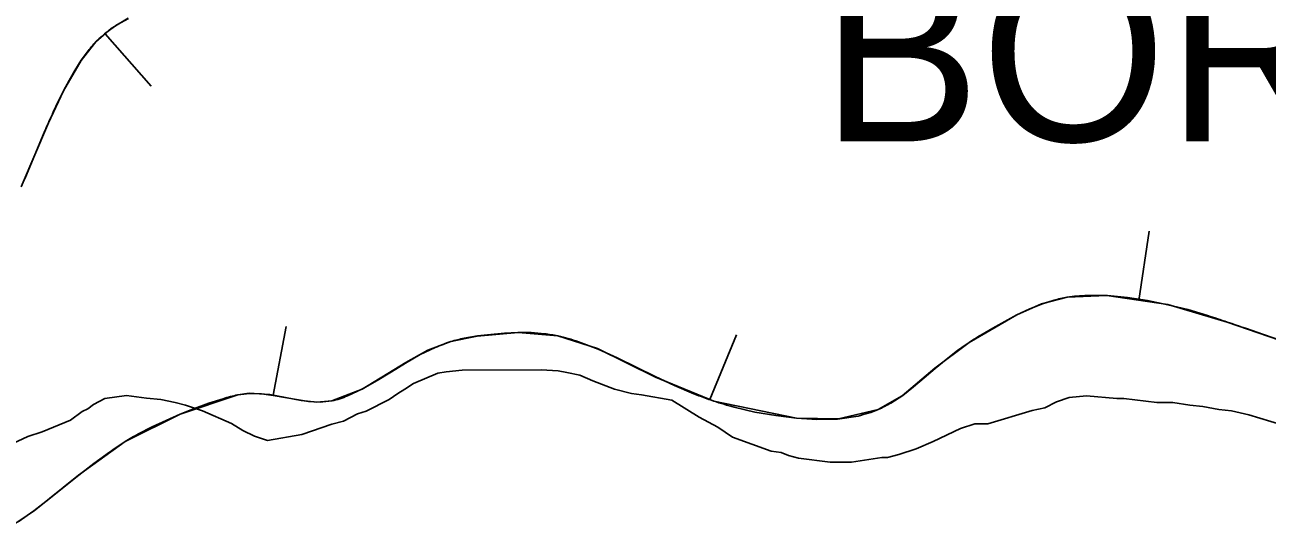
# Model space of a CAD drawing. Extents: x 3146026 to 3183936, y 897894 to 923344.
# Drawn here: x 3179227.9 to 3179672.4, y 912089.2 to 912270.9 of the extents above; entities that cross this region are included whole.
import ezdxf

# ---------------------------------------------------------------- set-up
doc = ezdxf.new("R2010")
doc.units = 0
for name, color, linetype in [('V-BORW-IDEN', 7, 'Continuous'), ('V-BORW-LINE', 7, 'Continuous'), ('V-SITE-VEGE', 7, 'Continuous')]:
    doc.layers.add(name, color=color, linetype=linetype)

msp = doc.modelspace()

# ---------------------------------------------------------------- linework, layer by layer
at = {"layer": 'V-BORW-LINE'}
for p, q in [((3179265.02, 912273.18), (3179260.86, 912270.86)), ((3179260.86, 912270.86), (3179256.96, 912268.06)), ((3179256.69, 912267.74), (3179273.12, 912248.89)), ((3179250.59, 912261.62), (3179248.06, 912258.2)), ((3179248.06, 912258.2), (3179245.87, 912254.61)), ((3179243.75, 912250.97), (3179241.8, 912247.24)), ((3179245.87, 912254.61), (3179243.75, 912250.97)), ((3179241.8, 912247.24), (3179239.9, 912243.49)), ((3179239.9, 912243.49), (3179238.1, 912239.68)), ((3179235.11, 912232.99), (3179233.89, 912230.13)), ((3179233.89, 912230.13), (3179232.71, 912227.25)), ((3179231.54, 912224.36), (3179230.37, 912221.47)), ((3179232.71, 912227.25), (3179231.54, 912224.36)), ((3179230.37, 912221.47), (3179229.19, 912218.59)), ((3179229.19, 912218.59), (3179227.94, 912215.73)), ((3179626.51, 912172.25), (3179630.14, 912196.98)), ((3179587.19, 912169.05), (3179591.59, 912170.92)), ((3179591.59, 912170.92), (3179596.14, 912172.32)), ((3179607.99, 912174.01), (3179615.19, 912173.98)), ((3179615.19, 912173.98), (3179622.39, 912173.24)), ((3179622.39, 912173.24), (3179629.57, 912172.24)), ((3179629.57, 912172.24), (3179636.79, 912170.67)), ((3179636.79, 912170.67), (3179643.97, 912168.91)), ((3179578.52, 912164.7), (3179582.86, 912167.04)), ((3179582.86, 912167.04), (3179587.19, 912169.05)), ((3179643.97, 912168.91), (3179651.05, 912166.78)), ((3179316.76, 912138.29), (3179321.43, 912162.85)), ((3179569.95, 912159.82), (3179574.2, 912162.33)), ((3179574.2, 912162.33), (3179578.52, 912164.7)), ((3179664.58, 912162.23), (3179671.09, 912159.99)), ((3179385.1, 912158.68), (3179389.89, 912159.56)), ((3179389.89, 912159.56), (3179394.7, 912160.07)), ((3179394.7, 912160.07), (3179399.52, 912160.5)), ((3179399.52, 912160.5), (3179404.3, 912160.7)), ((3179404.3, 912160.7), (3179409.08, 912160.72)), ((3179409.08, 912160.72), (3179413.89, 912160.3)), ((3179425.95, 912157.42), (3179433.05, 912154.77)), ((3179472.98, 912136.75), (3179482.51, 912159.86)), ((3179671.09, 912159.99), (3179677.59, 912157.74)), ((3179369.33, 912152.8), (3179374.76, 912155.36)), ((3179433.05, 912154.77), (3179439.87, 912151.61)), ((3179557.5, 912151.12), (3179561.58, 912154.23)), ((3179359.06, 912146.7), (3179364.17, 912149.8)), ((3179364.17, 912149.8), (3179369.33, 912152.8)), ((3179439.87, 912151.61), (3179446.64, 912148.33)), ((3179553.57, 912147.83), (3179557.5, 912151.12)), ((3179353.95, 912143.56), (3179359.06, 912146.7)), ((3179446.64, 912148.33), (3179453.44, 912144.98)), ((3179453.44, 912144.98), (3179460.29, 912141.73)), ((3179545.89, 912141.32), (3179549.68, 912144.5)), ((3179549.68, 912144.5), (3179553.57, 912147.83)), ((3179343.4, 912138.02), (3179348.79, 912140.5)), ((3179348.79, 912140.5), (3179353.95, 912143.56)), ((3179460.29, 912141.73), (3179467.31, 912138.8)), ((3179542.05, 912138.21), (3179545.89, 912141.32)), ((3179288.62, 912133.46), (3179293.71, 912135.39)), ((3179293.71, 912135.39), (3179298.86, 912137.03)), ((3179308.34, 912138.84), (3179312.55, 912138.79)), ((3179312.55, 912138.79), (3179316.77, 912138.21)), ((3179316.77, 912138.21), (3179320.97, 912137.5)), ((3179320.97, 912137.5), (3179325.16, 912136.72)), ((3179325.16, 912136.72), (3179329.36, 912136.02)), ((3179329.36, 912136.02), (3179333.55, 912135.84)), ((3179537.76, 912135.46), (3179542.05, 912138.21)), ((3179278.52, 912129.27), (3179283.56, 912131.47)), ((3179283.56, 912131.47), (3179288.62, 912133.46)), ((3179481.72, 912133.98), (3179489.1, 912132.25)), ((3179489.1, 912132.25), (3179496.55, 912131.06)), ((3179496.55, 912131.06), (3179504.03, 912130.05)), ((3179518.61, 912129.66), (3179526, 912130.82)), ((3179268.64, 912124.45), (3179273.52, 912127)), ((3179273.52, 912127), (3179278.52, 912129.27)), ((3179504.03, 912130.05), (3179511.31, 912129.52)), ((3179511.31, 912129.52), (3179518.61, 912129.66)), ((3179252.62, 912113.84), (3179258.18, 912117.86)), ((3179247.25, 912109.61), (3179252.62, 912113.84)), ((3179241.91, 912105.32), (3179247.25, 912109.61)), ((3179236.57, 912101.07), (3179241.91, 912105.32)), ((3179231.17, 912096.9), (3179236.57, 912101.07)), ((3179225.58, 912092.95), (3179231.17, 912096.9))]:
    msp.add_line(p, q, dxfattribs=at)
for points in [[(3179264.93, 912273.26), (3179258.81, 912269.59)], [(3179258.81, 912269.59), (3179253.38, 912264.85)], [(3179253.38, 912264.85), (3179248.1, 912258.16)], [(3179248.1, 912258.16), (3179241.8, 912247.25)], [(3179241.8, 912247.25), (3179236.36, 912235.85)], [(3179236.36, 912235.85), (3179231.54, 912224.36)], [(3179231.54, 912224.36), (3179226.67, 912212.88)], [(3179582.86, 912167.04), (3179591.67, 912171)], [(3179591.67, 912171), (3179600.79, 912173.34)], [(3179600.79, 912173.34), (3179615.03, 912173.93)], [(3179615.03, 912173.93), (3179636.83, 912170.73)], [(3179636.83, 912170.73), (3179658.08, 912164.48)], [(3179565.77, 912157.18), (3179582.86, 912167.04)], [(3179658.08, 912164.48), (3179684.1, 912155.49)], [(3179372.12, 912154.41), (3179380.38, 912157.47)], [(3179380.38, 912157.47), (3179389.79, 912159.39)], [(3179389.79, 912159.39), (3179404.4, 912160.69)], [(3179404.4, 912160.69), (3179418.65, 912159.51)], [(3179418.65, 912159.51), (3179432.82, 912155)], [(3179364.23, 912149.99), (3179372.12, 912154.41)], [(3179432.82, 912155), (3179453.51, 912144.78)], [(3179553.52, 912147.92), (3179565.77, 912157.18)], [(3179348.66, 912140.44), (3179364.23, 912149.99)], [(3179453.51, 912144.78), (3179474.46, 912136.14)], [(3179541.83, 912138.05), (3179553.52, 912147.92)], [(3179337.73, 912136.26), (3179348.66, 912140.44)], [(3179283.56, 912131.47), (3179304.14, 912138.36)], [(3179304.14, 912138.36), (3179308.24, 912138.99)], [(3179308.24, 912138.99), (3179315.62, 912138.51)], [(3179315.62, 912138.51), (3179326.84, 912136.37)], [(3179326.84, 912136.37), (3179332.36, 912135.8)], [(3179332.36, 912135.8), (3179337.73, 912136.26)], [(3179474.46, 912136.14), (3179504.03, 912130.05)], [(3179533.19, 912133.12), (3179541.83, 912138.05)], [(3179263.88, 912121.67), (3179283.56, 912131.47)], [(3179519.04, 912129.82), (3179533.19, 912133.12)], [(3179504.03, 912130.05), (3179519.04, 912129.82)], [(3179247.16, 912109.65), (3179263.88, 912121.67)], [(3179231.29, 912096.82), (3179247.16, 912109.65)], [(3179219.83, 912089.22), (3179231.29, 912096.82)]]:
    msp.add_lwpolyline(points, dxfattribs=at)
for points in [[(3179256.96, 912268.06), (3179253.38, 912264.85), (3179250.59, 912261.62)], [(3179238.1, 912239.68), (3179236.36, 912235.85), (3179235.11, 912232.99)], [(3179596.14, 912172.32), (3179600.79, 912173.34), (3179607.99, 912174.01)], [(3179651.05, 912166.78), (3179658.08, 912164.48), (3179664.58, 912162.23)], [(3179374.76, 912155.36), (3179380.38, 912157.47), (3179385.1, 912158.68)], [(3179413.89, 912160.3), (3179418.65, 912159.51), (3179425.95, 912157.42)], [(3179561.58, 912154.23), (3179565.77, 912157.18), (3179569.95, 912159.82)], [(3179298.86, 912137.03), (3179304.14, 912138.36), (3179308.34, 912138.84)], [(3179333.55, 912135.84), (3179337.73, 912136.26), (3179343.4, 912138.02)], [(3179467.31, 912138.8), (3179474.46, 912136.14), (3179481.72, 912133.98)], [(3179526, 912130.82), (3179533.19, 912133.12), (3179537.76, 912135.46)], [(3179258.18, 912117.86), (3179263.88, 912121.67), (3179268.64, 912124.45)]]:
    msp.add_spline(points, degree=3, dxfattribs=at)
at = {"layer": 'V-SITE-VEGE'}
for p, q in [((3179366.94, 912142.48), (3179375.64, 912146.13)), ((3179375.64, 912146.13), (3179378.72, 912146.67)), ((3179378.72, 912146.67), (3179384.36, 912147.22)), ((3179384.36, 912147.22), (3179412.6, 912147.42)), ((3179412.6, 912147.42), (3179418.76, 912146.95)), ((3179418.76, 912146.95), (3179421.84, 912146.46)), ((3179421.84, 912146.46), (3179426.47, 912145.46)), ((3179426.47, 912145.46), (3179431.1, 912143.44)), ((3179361.32, 912138.84), (3179363.87, 912140.4)), ((3179363.87, 912140.4), (3179366.94, 912142.48)), ((3179431.1, 912143.44), (3179438.83, 912140.41)), ((3179438.83, 912140.41), (3179445, 912138.92)), ((3179252.51, 912135), (3179256.6, 912137.08)), ((3179256.6, 912137.08), (3179264.29, 912138.16)), ((3179264.29, 912138.16), (3179271.49, 912137.19)), ((3179271.49, 912137.19), (3179276.62, 912136.71)), ((3179276.62, 912136.71), (3179281.77, 912135.72)), ((3179281.77, 912135.72), (3179285.37, 912134.72)), ((3179350.07, 912132.6), (3179358.25, 912136.77)), ((3179358.25, 912136.77), (3179361.32, 912138.84)), ((3179445, 912138.92), (3179448.6, 912138.43)), ((3179448.6, 912138.43), (3179459.39, 912136.45)), ((3179459.39, 912136.45), (3179469.19, 912130.36)), ((3179592.89, 912133.8), (3179596.98, 912135.88)), ((3179596.98, 912135.88), (3179601.59, 912137.45)), ((3179601.59, 912137.45), (3179607.75, 912138.01)), ((3179607.75, 912138.01), (3179618.54, 912137.06)), ((3179618.54, 912137.06), (3179621.1, 912137.07)), ((3179621.1, 912137.07), (3179632.92, 912135.62)), ((3179632.92, 912135.62), (3179638.57, 912135.66)), ((3179638.57, 912135.66), (3179644.74, 912134.67)), ((3179244.33, 912129.29), (3179248.42, 912132.4)), ((3179248.42, 912132.4), (3179250.46, 912133.44)), ((3179250.46, 912133.44), (3179252.51, 912135)), ((3179285.37, 912134.72), (3179291.54, 912132.71)), ((3179291.54, 912132.71), (3179301.84, 912128.16)), ((3179341.88, 912128.95), (3179346.99, 912131.55)), ((3179346.99, 912131.55), (3179350.07, 912132.6)), ((3179572.4, 912128), (3179588.28, 912132.74)), ((3179588.28, 912132.74), (3179592.89, 912133.8)), ((3179644.74, 912134.67), (3179649.36, 912134.19)), ((3179649.36, 912134.19), (3179655.02, 912133.2)), ((3179655.02, 912133.2), (3179659.64, 912132.72)), ((3179659.64, 912132.72), (3179665.81, 912131.23)), ((3179665.81, 912131.23), (3179677.64, 912127.72)), ((3179234.09, 912125.12), (3179244.33, 912129.29)), ((3179301.84, 912128.16), (3179305.96, 912125.62)), ((3179327.02, 912124.23), (3179337.78, 912127.9)), ((3179337.78, 912127.9), (3179341.88, 912128.95)), ((3179469.19, 912130.36), (3179475.89, 912126.81)), ((3179475.89, 912126.81), (3179481.05, 912123.25)), ((3179552.93, 912121.71), (3179562.65, 912126.4)), ((3179562.65, 912126.4), (3179567.78, 912127.97)), ((3179567.78, 912127.97), (3179572.4, 912128)), ((3179220.27, 912119.37), (3179228.97, 912123.54)), ((3179228.97, 912123.54), (3179234.09, 912125.12)), ((3179305.96, 912125.62), (3179310.08, 912123.59)), ((3179310.08, 912123.59), (3179314.72, 912122.09)), ((3179314.72, 912122.09), (3179327.02, 912124.23)), ((3179481.05, 912123.25), (3179494.94, 912118.22)), ((3179494.94, 912118.22), (3179498.54, 912117.73)), ((3179498.54, 912117.73), (3179501.11, 912116.72)), ((3179540.64, 912117), (3179546.79, 912119.1)), ((3179546.79, 912119.1), (3179552.93, 912121.71)), ((3179501.11, 912116.72), (3179504.71, 912115.72)), ((3179504.71, 912115.72), (3179516.02, 912114.26)), ((3179516.02, 912114.26), (3179523.72, 912114.31)), ((3179523.72, 912114.31), (3179534.49, 912115.93)), ((3179534.49, 912115.93), (3179536.54, 912115.95)), ((3179536.54, 912115.95), (3179540.64, 912117))]:
    msp.add_line(p, q, dxfattribs=at)

# ---------------------------------------------------------------- texts
at = {"layer": 'V-BORW-IDEN'}
msp.add_text('BORROW PIT', height=64, dxfattribs=at).set_placement((3179512.73, 912229.17))

doc.saveas('drawing.dxf')
